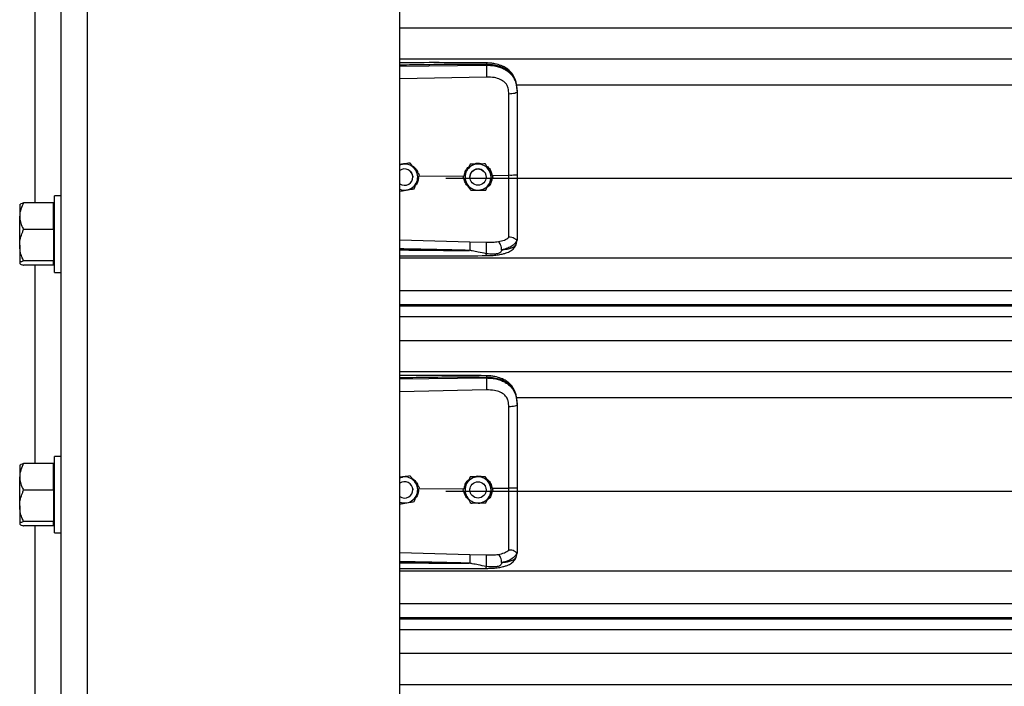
# Model space of a CAD drawing. Header units: inches. Extents: x 170 to 284, y 215 to 248.
# Tile 543 of 656: x 202.25 to 202.898, y 241.373 to 241.811. Entities that reach past the tile are written whole.
import ezdxf

# ---------------------------------------------------------------- set-up
doc = ezdxf.new("R2010")
doc.units = ezdxf.units.IN
doc.header["$LTSCALE"] = 0.25
doc.header["$MEASUREMENT"] = 0
doc.layers.add('LH FRONT OF HOOD', color=7, linetype='Continuous')

msp = doc.modelspace()

# ---------------------------------------------------------------- linework, layer by layer
at = {"layer": 'LH FRONT OF HOOD'}
for p, q in [((202.27776, 239.82111), (202.27776, 244.08159)), ((202.29488, 239.82111), (202.29488, 244.03279)), ((202.50032, 239.82111), (202.50032, 244.02156)), ((202.26064, 241.69069), (202.26064, 241.8208)), ((202.50032, 241.80565), (206.53264, 241.80565)), ((202.50032, 241.78526), (206.53264, 241.78526)), ((202.50032, 241.78051), (202.55717, 241.78105)), ((202.55717, 241.78105), (202.55717, 241.78146)), ((202.55727, 241.77326), (202.50032, 241.77205)), ((202.57687, 241.76819), (206.45609, 241.76819)), ((202.57737, 241.76413), (202.57737, 241.76364)), ((202.5021, 241.71598), (202.50032, 241.7157)), ((202.50698, 241.71678), (202.50605, 241.71663)), ((202.50698, 241.71678), (202.50698, 241.71678)), ((202.54662, 241.71602), (202.54662, 241.71602)), ((202.5565, 241.71617), (202.5565, 241.71617)), ((202.50762, 241.71092), (202.50802, 241.71036)), ((202.50882, 241.70754), (202.50882, 241.70754)), ((202.51286, 241.70814), (202.54256, 241.70843)), ((202.51323, 241.70912), (202.51323, 241.70913)), ((202.53049, 241.70679), (206.50248, 241.70679)), ((202.5418, 241.70739), (202.5418, 241.70739)), ((202.54634, 241.70754), (202.54634, 241.70754)), ((202.55704, 241.70754), (202.55704, 241.70754)), ((202.561, 241.7086), (202.57191, 241.70871)), ((202.56157, 241.70768), (202.56157, 241.70769)), ((202.27776, 241.69529), (202.27317, 241.69529)), ((202.27317, 241.64499), (202.27317, 241.69529)), ((202.25059, 241.68963), (202.2504, 241.6894)), ((202.2504, 241.6894), (202.2504, 241.68186)), ((202.27262, 241.69069), (202.25297, 241.69069)), ((202.27262, 241.68186), (202.27262, 241.69069)), ((202.27317, 241.6894), (202.27262, 241.6894)), ((202.2504, 241.66276), (202.2504, 241.68186)), ((202.27262, 241.67304), (202.27262, 241.68186)), ((202.27262, 241.67304), (202.25297, 241.67304)), ((202.27262, 241.67304), (202.27262, 241.66276)), ((202.50032, 241.66638), (202.54626, 241.66505)), ((202.57703, 241.66407), (202.57737, 241.66606)), ((202.57737, 241.66658), (202.57737, 241.66606)), ((202.2504, 241.66276), (202.2504, 241.65105)), ((202.27262, 241.66276), (202.27262, 241.65249)), ((202.54626, 241.66505), (202.55725, 241.66479)), ((202.50032, 241.65441), (206.53264, 241.65441)), ((202.2504, 241.65105), (202.2504, 241.65088)), ((202.2504, 241.65088), (202.25059, 241.65066)), ((202.27262, 241.65249), (202.25297, 241.65249)), ((202.27262, 241.6496), (202.25297, 241.6496)), ((202.26064, 241.51948), (202.26064, 241.6496)), ((202.27262, 241.65105), (202.27262, 241.65249)), ((202.27262, 241.6496), (202.27262, 241.65105)), ((202.27262, 241.65088), (202.27317, 241.65088)), ((202.27317, 241.64499), (202.27776, 241.64499)), ((202.50032, 241.63303), (206.53264, 241.63303)), ((206.53264, 241.62354), (202.50032, 241.62354)), ((202.50032, 241.6229), (206.53264, 241.6229)), ((202.50032, 241.61589), (206.53264, 241.61589)), ((202.50032, 241.6002), (206.53264, 241.6002)), ((202.50032, 241.57981), (206.53264, 241.57981)), ((202.50032, 241.57507), (202.55717, 241.5756)), ((202.55717, 241.5756), (202.55717, 241.57601)), ((202.55727, 241.56781), (202.50032, 241.5666)), ((202.57687, 241.56274), (206.45609, 241.56274)), ((202.57737, 241.55868), (202.57737, 241.55819)), ((202.27776, 241.52409), (202.27317, 241.52409)), ((202.27317, 241.47379), (202.27317, 241.52409)), ((202.25059, 241.51842), (202.2504, 241.5182)), ((202.2504, 241.5182), (202.2504, 241.51065)), ((202.27262, 241.51948), (202.25297, 241.51948)), ((202.27262, 241.51065), (202.27262, 241.51948)), ((202.27317, 241.5182), (202.27262, 241.5182)), ((202.2504, 241.49156), (202.2504, 241.51065)), ((202.27262, 241.50183), (202.27262, 241.51065)), ((202.50698, 241.51133), (202.50605, 241.51118)), ((202.50698, 241.51133), (202.50698, 241.51133)), ((202.54662, 241.51057), (202.54662, 241.51058)), ((202.5565, 241.51072), (202.5565, 241.51072)), ((202.5021, 241.51054), (202.50032, 241.51025)), ((202.50762, 241.50547), (202.50801, 241.50493)), ((202.55534, 241.506), (202.55628, 241.50483)), ((202.55628, 241.50483), (202.55643, 241.50457)), ((202.27262, 241.50183), (202.25297, 241.50183)), ((202.27262, 241.50183), (202.27262, 241.49156)), ((202.50882, 241.50209), (202.50882, 241.50209)), ((202.51286, 241.50269), (202.54256, 241.50298)), ((202.51323, 241.50368), (202.51323, 241.50368)), ((202.53049, 241.50135), (206.50248, 241.50135)), ((202.5418, 241.50194), (202.5418, 241.50194)), ((202.54634, 241.50209), (202.54637, 241.50269)), ((202.54634, 241.50209), (202.54634, 241.50209)), ((202.55702, 241.50252), (202.55704, 241.50209)), ((202.55704, 241.50209), (202.55704, 241.50209)), ((202.561, 241.50316), (202.57191, 241.50326)), ((202.56157, 241.50224), (202.56157, 241.50224)), ((202.2504, 241.49156), (202.2504, 241.47984)), ((202.27262, 241.49156), (202.27262, 241.48129)), ((202.2504, 241.47984), (202.2504, 241.47968)), ((202.2504, 241.47968), (202.25059, 241.47945)), ((202.27262, 241.48129), (202.25297, 241.48129)), ((202.27262, 241.47839), (202.25297, 241.47839)), ((202.26064, 241.34827), (202.26064, 241.47839)), ((202.27262, 241.47984), (202.27262, 241.48129)), ((202.27262, 241.47839), (202.27262, 241.47984)), ((202.27262, 241.47968), (202.27317, 241.47968)), ((202.27317, 241.47379), (202.27776, 241.47379)), ((202.50032, 241.46093), (202.54626, 241.4596)), ((202.54626, 241.4596), (202.55725, 241.45934)), ((202.57703, 241.45862), (202.57737, 241.46061)), ((202.57737, 241.46114), (202.57737, 241.46061)), ((202.50032, 241.44896), (206.53264, 241.44896)), ((202.50032, 241.42758), (206.53264, 241.42758)), ((206.53264, 241.4181), (202.50032, 241.4181)), ((202.50032, 241.41746), (206.53264, 241.41746)), ((202.50032, 241.41044), (206.53264, 241.41044)), ((202.50032, 241.39475), (206.53264, 241.39475)), ((202.50032, 241.37437), (206.53264, 241.37437))]:
    msp.add_line(p, q, dxfattribs=at)
at = {"layer": 'LH FRONT OF HOOD', "flags": 128}
for points in [[(202.57737, 241.76364), (202.57726, 241.76334), (202.57695, 241.76306), (202.57645, 241.76279), (202.57578, 241.76256), (202.57495, 241.76237), (202.57401, 241.76222), (202.57298, 241.76213), (202.57191, 241.76209)], [(202.50032, 241.7155), (202.50101, 241.71573), (202.5021, 241.71598)], [(202.50876, 241.70836), (202.5088, 241.708), (202.50882, 241.70754)], [(202.55628, 241.71028), (202.55688, 241.7088), (202.55704, 241.70754)], [(202.57737, 241.55819), (202.57726, 241.55789), (202.57695, 241.55761), (202.57645, 241.55735), (202.57578, 241.55711), (202.57495, 241.55692), (202.57401, 241.55678), (202.57298, 241.55668), (202.57191, 241.55664)], [(202.50032, 241.51005), (202.50101, 241.51029), (202.5021, 241.51054)], [(202.50876, 241.50292), (202.5088, 241.50255), (202.50882, 241.50209)]]:
    msp.add_lwpolyline(points, dxfattribs=at)
at = {"layer": 'LH FRONT OF HOOD'}
for centre in [(202.55169, 241.70754), (202.55169, 241.50209)]:
    msp.add_circle(centre, 0.00535, dxfattribs=at)
for centre, radius, start, end in [((202.50347, 241.70754), 0.00535, 300.00974, 126.0719), ((202.50347, 241.70754), 0.00856, 39.24773, 99.24773), ((202.50347, 241.70754), 0.00856, 339.24773, 39.24773), ((202.55169, 241.70754), 0.00856, 150.85968, 210.85968), ((202.55169, 241.70754), 0.00856, 90.85968, 150.85968), ((202.55169, 241.70754), 0.00535, 30.85968, 180), ((202.55169, 241.70754), 0.00856, 30.85968, 90.85968), ((202.55169, 241.70754), 0.00856, 330.85968, 30.85968), ((202.50347, 241.70754), 0.00535, 233.9281, 300.00974), ((202.50347, 241.70754), 0.00856, 248.40768, 279.24773), ((202.50347, 241.70754), 0.00856, 279.24773, 339.24773), ((202.55169, 241.70754), 0.00856, 210.85968, 270.85968), ((202.55169, 241.70754), 0.00856, 270.85968, 330.85968), ((202.50347, 241.50209), 0.00856, 39.24773, 99.24773), ((202.55169, 241.50209), 0.00856, 90.85968, 150.85968), ((202.55169, 241.50209), 0.00856, 30.85968, 90.85968), ((202.50347, 241.50209), 0.00535, 300.00974, 126.0719), ((202.50347, 241.50209), 0.00856, 339.24773, 39.24773), ((202.55169, 241.50209), 0.00856, 150.85968, 210.85968), ((202.55169, 241.50209), 0.00856, 330.85968, 30.85968), ((202.50347, 241.50209), 0.00535, 233.9281, 300.00974), ((202.50347, 241.50209), 0.00856, 279.24773, 339.24773), ((202.55169, 241.50209), 0.00856, 210.85968, 270.85968), ((202.55169, 241.50209), 0.00856, 270.85968, 330.85968), ((202.50347, 241.50209), 0.00856, 248.40768, 279.24773)]:
    msp.add_arc(centre, radius, start, end, dxfattribs=at)
for points, knots in [([(202.55715, 241.78255), (202.54794, 241.78262), (202.52985, 241.78275), (202.5109, 241.7827), (202.50118, 241.78264), (202.50032, 241.78264)], [0, 0, 0, 0, 0.486583, 0.954841, 1, 1, 1, 1]), ([(202.57728, 241.76617), (202.57716, 241.76724), (202.57695, 241.76918), (202.5762, 241.7717), (202.57534, 241.77361), (202.57427, 241.77536), (202.57295, 241.77695), (202.57148, 241.77824), (202.57011, 241.7792), (202.56867, 241.78003), (202.56629, 241.7811), (202.56335, 241.78191), (202.56004, 241.78244), (202.55815, 241.78251), (202.55715, 241.78255)], [0, 0, 0, 0, 0.108447, 0.196305, 0.269183, 0.327997, 0.41496, 0.491641, 0.538976, 0.594191, 0.669415, 0.814855, 0.902261, 1, 1, 1, 1]), ([(202.55715, 241.78254), (202.55715, 241.78254), (202.55716, 241.78255), (202.55716, 241.78244), (202.55717, 241.78215), (202.55717, 241.78173), (202.55717, 241.78146)], [0, 0, 0, 0, 0.097876, 0.335386, 0.567961, 1, 1, 1, 1]), ([(202.55717, 241.78146), (202.55087, 241.7815), (202.53763, 241.78158), (202.51868, 241.7814), (202.50604, 241.78118), (202.50032, 241.78108)], [0, 0, 0, 0, 0.33267, 0.698436, 1, 1, 1, 1]), ([(202.57737, 241.76413), (202.5773, 241.76548), (202.57719, 241.76804), (202.57622, 241.77153), (202.57493, 241.77395), (202.57356, 241.77565), (202.57248, 241.77669), (202.57142, 241.77752), (202.57043, 241.77818), (202.5692, 241.77888), (202.5676, 241.7796), (202.56494, 241.78051), (202.5614, 241.78127), (202.5585, 241.7814), (202.55717, 241.78146)], [0, 0, 0, 0, 0.1307157, 0.246761, 0.3577928, 0.4170972, 0.4791482, 0.5177152, 0.5590897, 0.6032945, 0.6633485, 0.7353692, 0.8792083, 1, 1, 1, 1]), ([(202.55717, 241.78105), (202.55719, 241.78047), (202.55724, 241.77928), (202.55728, 241.77705), (202.55729, 241.77488), (202.55728, 241.77379), (202.55727, 241.77326)], [0, 0, 0, 0, 0.240694, 0.5, 0.759306, 1, 1, 1, 1]), ([(202.55717, 241.78105), (202.55837, 241.78102), (202.5608, 241.78095), (202.56413, 241.78033), (202.56711, 241.77939), (202.56964, 241.77818), (202.57189, 241.77663), (202.57375, 241.7748), (202.57524, 241.77266), (202.57641, 241.77011), (202.57721, 241.76703), (202.57731, 241.76478), (202.57737, 241.76364)], [0, 0, 0, 0, 0.109401, 0.222347, 0.315179, 0.410223, 0.501275, 0.594601, 0.683449, 0.774533, 0.885821, 1, 1, 1, 1]), ([(202.57148, 241.76602), (202.57148, 241.76602), (202.57138, 241.76638), (202.57089, 241.76779), (202.56935, 241.76999), (202.56628, 241.77189), (202.56217, 241.77311), (202.55901, 241.77321), (202.55727, 241.77326)], [0, 0, 0, 0, 0.000004, 0.065095, 0.26167, 0.475311, 0.709366, 1, 1, 1, 1]), ([(202.57191, 241.76209), (202.57184, 241.76341), (202.57177, 241.76474), (202.57148, 241.76602), (202.57148, 241.76602)], [0, 0, 0, 0, 0.99998, 1, 1, 1, 1]), ([(202.57737, 241.76364), (202.57737, 241.76001), (202.57737, 241.75274), (202.57737, 241.74166), (202.57737, 241.73047), (202.57737, 241.7195), (202.57737, 241.71226), (202.57737, 241.70878)], [0, 0, 0, 0, 0.202757, 0.406104, 0.60886, 0.812207, 1, 1, 1, 1]), ([(202.57191, 241.70871), (202.57191, 241.70871), (202.57191, 241.71209), (202.57191, 241.71914), (202.57191, 241.72981), (202.57191, 241.74069), (202.57191, 241.75148), (202.57191, 241.75855), (202.57191, 241.76209)], [0, 0, 0, 0, 0.000001, 0.187792, 0.390844, 0.593896, 0.796948, 1, 1, 1, 1]), ([(202.50032, 241.71581), (202.50116, 241.7161), (202.50257, 241.71657), (202.50404, 241.71645), (202.50464, 241.7164)], [0, 0, 0, 0, 0.594398, 1, 1, 1, 1]), ([(202.50698, 241.71678), (202.5063, 241.71667), (202.50493, 241.71645), (202.50327, 241.71618), (202.50232, 241.71602), (202.5021, 241.71598)], [0, 0, 0, 0, 0.4299704, 0.8700602, 1, 1, 1, 1]), ([(202.5101, 241.71295), (202.50998, 241.7131), (202.50901, 241.71429), (202.50795, 241.71559), (202.50707, 241.71666), (202.50698, 241.71678)], [0, 0, 0, 0, 0.115647, 0.904534, 1, 1, 1, 1]), ([(202.5101, 241.71295), (202.50998, 241.71311), (202.50901, 241.71429), (202.50795, 241.71559), (202.50707, 241.71666), (202.50698, 241.71678)], [0, 0, 0, 0, 0.115647, 0.904534, 1, 1, 1, 1]), ([(202.50825, 241.71509), (202.5089, 241.71466), (202.51039, 241.71368), (202.51169, 241.71194), (202.51197, 241.71071), (202.51202, 241.71046)], [0, 0, 0, 0, 0.381422, 0.875754, 1, 1, 1, 1]), ([(202.51323, 241.70912), (202.51297, 241.70945), (202.51197, 241.71067), (202.51089, 241.71198), (202.5101, 241.71295)], [0, 0, 0, 0, 0.264307, 1, 1, 1, 1]), ([(202.51323, 241.70913), (202.51297, 241.70945), (202.51197, 241.71067), (202.51089, 241.71199), (202.5101, 241.71295)], [0, 0, 0, 0, 0.264307, 1, 1, 1, 1]), ([(202.54421, 241.71171), (202.54359, 241.7106), (202.54276, 241.70911), (202.54199, 241.70773), (202.5418, 241.70739)], [0, 0, 0, 0, 0.7497734, 1, 1, 1, 1]), ([(202.54421, 241.7117), (202.54359, 241.71059), (202.54276, 241.70911), (202.54199, 241.70773), (202.5418, 241.70739)], [0, 0, 0, 0, 0.749773, 1, 1, 1, 1]), ([(202.54272, 241.70904), (202.54288, 241.70979), (202.54326, 241.71154), (202.54439, 241.71338), (202.54543, 241.71411), (202.54563, 241.71425)], [0, 0, 0, 0, 0.377677, 0.881161, 1, 1, 1, 1]), ([(202.54662, 241.71602), (202.54628, 241.71542), (202.54561, 241.71421), (202.54479, 241.71274), (202.54432, 241.7119), (202.54421, 241.7117)], [0, 0, 0, 0, 0.42997, 0.87006, 1, 1, 1, 1]), ([(202.54662, 241.71602), (202.54628, 241.71543), (202.54561, 241.71422), (202.54479, 241.71274), (202.54432, 241.7119), (202.54421, 241.71171)], [0, 0, 0, 0, 0.42997, 0.87006, 1, 1, 1, 1]), ([(202.55156, 241.7161), (202.55029, 241.71608), (202.54859, 241.71605), (202.54701, 241.71603), (202.54662, 241.71602)], [0, 0, 0, 0, 0.749773, 1, 1, 1, 1]), ([(202.55156, 241.7161), (202.55029, 241.71608), (202.54859, 241.71605), (202.54701, 241.71603), (202.54662, 241.71602)], [0, 0, 0, 0, 0.7497734, 1, 1, 1, 1]), ([(202.54876, 241.71606), (202.54933, 241.71627), (202.55051, 241.71671), (202.55256, 241.71677), (202.55389, 241.71636), (202.55461, 241.71614)], [0, 0, 0, 0, 0.30274, 0.628644, 1, 1, 1, 1]), ([(202.5565, 241.71617), (202.55581, 241.71616), (202.55443, 241.71614), (202.55274, 241.71611), (202.55178, 241.7161), (202.55156, 241.7161)], [0, 0, 0, 0, 0.42997, 0.87006, 1, 1, 1, 1]), ([(202.5565, 241.71617), (202.55581, 241.71616), (202.55443, 241.71614), (202.55274, 241.71612), (202.55178, 241.7161), (202.55156, 241.7161)], [0, 0, 0, 0, 0.4299704, 0.8700602, 1, 1, 1, 1]), ([(202.55903, 241.71193), (202.55893, 241.71209), (202.55815, 241.71341), (202.55729, 241.71485), (202.55658, 241.71604), (202.5565, 241.71617)], [0, 0, 0, 0, 0.115647, 0.904534, 1, 1, 1, 1]), ([(202.55903, 241.71193), (202.55893, 241.7121), (202.55815, 241.71341), (202.55729, 241.71485), (202.55658, 241.71604), (202.5565, 241.71617)], [0, 0, 0, 0, 0.115647, 0.904534, 1, 1, 1, 1]), ([(202.55737, 241.71471), (202.55762, 241.71456), (202.55875, 241.71388), (202.56023, 241.71178), (202.56073, 241.70969), (202.561, 241.7086)], [0, 0, 0, 0, 0.117443, 0.542782, 1, 1, 1, 1]), ([(202.56157, 241.70768), (202.56136, 241.70804), (202.56054, 241.7094), (202.55967, 241.71086), (202.55903, 241.71193)], [0, 0, 0, 0, 0.264307, 1, 1, 1, 1]), ([(202.56157, 241.70769), (202.56136, 241.70804), (202.56054, 241.7094), (202.55967, 241.71086), (202.55903, 241.71193)], [0, 0, 0, 0, 0.264307, 1, 1, 1, 1]), ([(202.51256, 241.70737), (202.51249, 241.70654), (202.51233, 241.70478), (202.51148, 241.70297), (202.51069, 241.70227), (202.5106, 241.70219)], [0, 0, 0, 0, 0.439592, 0.936516, 1, 1, 1, 1]), ([(202.51148, 241.7045), (202.51193, 241.70569), (202.51253, 241.70728), (202.51309, 241.70876), (202.51323, 241.70912)], [0, 0, 0, 0, 0.749773, 1, 1, 1, 1]), ([(202.54434, 241.70314), (202.54424, 241.70331), (202.54345, 241.70463), (202.54259, 241.70607), (202.54188, 241.70726), (202.5418, 241.70739)], [0, 0, 0, 0, 0.115647, 0.904534, 1, 1, 1, 1]), ([(202.54562, 241.701), (202.54497, 241.70166), (202.54362, 241.70303), (202.54272, 241.70491), (202.54267, 241.70592), (202.54267, 241.70593)], [0, 0, 0, 0, 0.479701, 0.993135, 1, 1, 1, 1]), ([(202.56089, 241.70646), (202.56078, 241.70575), (202.56051, 241.70408), (202.55936, 241.70216), (202.55823, 241.70131), (202.55786, 241.70103)], [0, 0, 0, 0, 0.335649, 0.786425, 1, 1, 1, 1]), ([(202.55916, 241.70337), (202.55978, 241.70448), (202.56061, 241.70596), (202.56138, 241.70734), (202.56157, 241.70768)], [0, 0, 0, 0, 0.749773, 1, 1, 1, 1]), ([(202.57737, 241.70878), (202.57729, 241.70877), (202.57712, 241.70874), (202.57587, 241.70872), (202.57407, 241.7087), (202.57263, 241.7087), (202.57191, 241.70871)], [0, 0, 0, 0, 0.250001, 0.500001, 0.750001, 1, 1, 1, 1]), ([(202.57191, 241.66802), (202.57191, 241.66828), (202.57191, 241.66985), (202.57191, 241.67329), (202.57191, 241.67889), (202.57191, 241.68533), (202.57191, 241.69255), (202.57191, 241.70043), (202.57191, 241.70596), (202.57191, 241.70871), (202.57191, 241.70871)], [0, 0, 0, 0, 0.031558, 0.189146, 0.346734, 0.504328, 0.661923, 0.83096, 0.999998, 1, 1, 1, 1]), ([(202.57737, 241.70878), (202.57737, 241.70574), (202.57737, 241.69956), (202.57737, 241.69078), (202.57737, 241.68261), (202.57737, 241.67603), (202.57737, 241.67065), (202.57737, 241.66795), (202.57737, 241.66658)], [0, 0, 0, 0, 0.187091, 0.380392, 0.555876, 0.736448, 0.867195, 1, 1, 1, 1]), ([(202.50032, 241.69835), (202.50088, 241.69844), (202.50214, 241.69864), (202.50368, 241.6989), (202.50463, 241.69905), (202.50485, 241.69909)], [0, 0, 0, 0, 0.3844201, 0.8596769, 1, 1, 1, 1]), ([(202.50485, 241.69909), (202.50611, 241.69929), (202.50778, 241.69956), (202.50934, 241.69982), (202.50973, 241.69988)], [0, 0, 0, 0, 0.749773, 1, 1, 1, 1]), ([(202.50973, 241.69988), (202.50997, 241.70052), (202.51046, 241.70182), (202.51106, 241.70339), (202.5114, 241.7043), (202.51148, 241.7045)], [0, 0, 0, 0, 0.4299704, 0.8700602, 1, 1, 1, 1]), ([(202.54687, 241.6989), (202.54666, 241.69926), (202.54585, 241.70062), (202.54498, 241.70207), (202.54434, 241.70314)], [0, 0, 0, 0, 0.264307, 1, 1, 1, 1]), ([(202.54687, 241.6989), (202.54756, 241.69891), (202.54894, 241.69893), (202.55063, 241.69896), (202.55159, 241.69897), (202.55181, 241.69898)], [0, 0, 0, 0, 0.42997, 0.87006, 1, 1, 1, 1]), ([(202.55396, 241.69901), (202.55386, 241.69897), (202.55309, 241.69867), (202.55179, 241.69861), (202.55069, 241.69886), (202.55029, 241.69895)], [0, 0, 0, 0, 0.081672, 0.673462, 1, 1, 1, 1]), ([(202.55181, 241.69898), (202.55309, 241.699), (202.55478, 241.69902), (202.55636, 241.69904), (202.55676, 241.69905)], [0, 0, 0, 0, 0.749773, 1, 1, 1, 1]), ([(202.55676, 241.69905), (202.55709, 241.69965), (202.55776, 241.70086), (202.55858, 241.70233), (202.55906, 241.70318), (202.55916, 241.70337)], [0, 0, 0, 0, 0.42997, 0.87006, 1, 1, 1, 1]), ([(202.25297, 241.69069), (202.25229, 241.68931), (202.25092, 241.68652), (202.2504, 241.68347), (202.2504, 241.6819), (202.2504, 241.68186)], [0, 0, 0, 0, 0.484341, 0.986328, 1, 1, 1, 1]), ([(202.25066, 241.68957), (202.25071, 241.68966), (202.25089, 241.68996), (202.25185, 241.69033), (202.25271, 241.69061), (202.25297, 241.69069)], [0, 0, 0, 0, 0.237471, 0.77815, 1, 1, 1, 1]), ([(202.2504, 241.68186), (202.25049, 241.68063), (202.25069, 241.67811), (202.25185, 241.67519), (202.25271, 241.67352), (202.25297, 241.67304)], [0, 0, 0, 0, 0.4062906, 0.8272664, 1, 1, 1, 1]), ([(202.2504, 241.66276), (202.2504, 241.663), (202.25042, 241.66454), (202.25084, 241.66741), (202.25187, 241.67058), (202.25269, 241.67243), (202.25297, 241.67304)], [0, 0, 0, 0, 0.066532, 0.435283, 0.814551, 1, 1, 1, 1]), ([(202.56507, 241.66519), (202.56645, 241.66548), (202.56853, 241.66592), (202.57071, 241.66696), (202.57151, 241.66766), (202.57191, 241.66802)], [0, 0, 0, 0, 0.490199, 0.7438847, 1, 1, 1, 1]), ([(202.57717, 241.66633), (202.5769, 241.66561), (202.57633, 241.66413), (202.57428, 241.6623), (202.57129, 241.66074), (202.56856, 241.66012), (202.56716, 241.6598)], [0, 0, 0, 0, 0.2305258, 0.4734878, 0.729738, 1, 1, 1, 1]), ([(202.57717, 241.66633), (202.57712, 241.66633), (202.57702, 241.66631), (202.57673, 241.66649), (202.57626, 241.66683), (202.57539, 241.66741), (202.57391, 241.66802), (202.57257, 241.66802), (202.57191, 241.66802)], [0, 0, 0, 0, 0.1136769, 0.2333502, 0.3620694, 0.5019164, 0.7557449, 1, 1, 1, 1]), ([(202.57737, 241.66658), (202.57737, 241.66658), (202.57737, 241.66657), (202.57736, 241.66647), (202.57726, 241.66639), (202.57717, 241.66632)], [0, 0, 0, 0, 0.011935, 0.118982, 1, 1, 1, 1]), ([(202.25297, 241.65249), (202.25258, 241.65336), (202.25168, 241.65542), (202.25064, 241.65885), (202.25048, 241.66145), (202.2504, 241.66276)], [0, 0, 0, 0, 0.26546, 0.628076, 1, 1, 1, 1]), ([(202.54618, 241.65939), (202.54228, 241.65949), (202.53401, 241.6597), (202.5209, 241.65998), (202.50995, 241.6602), (202.50294, 241.66032), (202.50076, 241.66036), (202.50032, 241.66037)], [0, 0, 0, 0, 0.25516, 0.541071, 0.857735, 0.971288, 1, 1, 1, 1]), ([(202.50032, 241.65972), (202.50292, 241.65969), (202.50799, 241.65963), (202.51555, 241.65955), (202.5232, 241.65948), (202.53096, 241.65943), (202.53868, 241.65939), (202.54372, 241.65939), (202.54618, 241.65939)], [0, 0, 0, 0, 0.169941, 0.331425, 0.494842, 0.670531, 0.838916, 1, 1, 1, 1]), ([(202.54626, 241.66505), (202.54627, 241.66481), (202.54628, 241.66444), (202.54627, 241.66358), (202.54627, 241.6628), (202.54625, 241.66194), (202.54623, 241.66078), (202.5462, 241.65994), (202.54618, 241.65939)], [0, 0, 0, 0, 0.2394515, 0.3683458, 0.4999762, 0.6316106, 0.7605158, 1, 1, 1, 1]), ([(202.55711, 241.65596), (202.5586, 241.656), (202.56138, 241.65607), (202.56512, 241.65649), (202.56799, 241.65705), (202.57009, 241.65766), (202.57168, 241.65826), (202.57305, 241.65896), (202.57433, 241.65984), (202.57545, 241.66092), (202.57647, 241.66234), (202.57682, 241.66344), (202.57701, 241.66402)], [0, 0, 0, 0, 0.169691, 0.317141, 0.442436, 0.538436, 0.608329, 0.684096, 0.742678, 0.815168, 0.901564, 1, 1, 1, 1]), ([(202.55716, 241.65722), (202.55718, 241.65746), (202.55721, 241.65796), (202.55725, 241.65897), (202.55729, 241.66016), (202.55731, 241.66143), (202.55732, 241.66264), (202.55731, 241.66363), (202.55728, 241.66437), (202.55726, 241.66465), (202.55725, 241.66479)], [0, 0, 0, 0, 0.109851, 0.231726, 0.363178, 0.5, 0.636822, 0.768274, 0.890149, 1, 1, 1, 1]), ([(202.56717, 241.65979), (202.56709, 241.65942), (202.56699, 241.6589), (202.56661, 241.65831), (202.56619, 241.65787), (202.56539, 241.65743), (202.56391, 241.65707), (202.56115, 241.65683), (202.55876, 241.65706), (202.55716, 241.65722)], [0, 0, 0, 0, 0.100127, 0.139586, 0.189714, 0.258234, 0.369736, 0.580348, 1, 1, 1, 1]), ([(202.55725, 241.66479), (202.5586, 241.66478), (202.5613, 241.66476), (202.56381, 241.66505), (202.56506, 241.66519)], [0, 0, 0, 0, 0.500392, 1, 1, 1, 1]), ([(202.56716, 241.65979), (202.56714, 241.66032), (202.56709, 241.66142), (202.56661, 241.66309), (202.56591, 241.66447), (202.56534, 241.66496), (202.56507, 241.66519)], [0, 0, 0, 0, 0.240562, 0.499746, 0.759069, 1, 1, 1, 1]), ([(202.56717, 241.65979), (202.56771, 241.65985), (202.56902, 241.65999), (202.57042, 241.66022), (202.57137, 241.66041), (202.5726, 241.66069), (202.57429, 241.66125), (202.57611, 241.66238), (202.57672, 241.6635), (202.57703, 241.66407)], [0, 0, 0, 0, 0.109188, 0.260819, 0.307798, 0.335524, 0.562789, 0.774954, 1, 1, 1, 1]), ([(202.50032, 241.65582), (202.50399, 241.65583), (202.51546, 241.65583), (202.53439, 241.65586), (202.54966, 241.65593), (202.55711, 241.65596)], [0, 0, 0, 0, 0.1936599, 0.6060178, 1, 1, 1, 1]), ([(202.55716, 241.65722), (202.55538, 241.65756), (202.55232, 241.65815), (202.54889, 241.65887), (202.54715, 241.65923), (202.54665, 241.65933), (202.5465, 241.65936), (202.54645, 241.65937)], [0, 0, 0, 0, 0.50228, 0.861696, 0.958427, 0.986103, 1, 1, 1, 1]), ([(202.55711, 241.65598), (202.55711, 241.65598), (202.55712, 241.65591), (202.55713, 241.6561), (202.55715, 241.65643), (202.55715, 241.65686), (202.55716, 241.65715), (202.55716, 241.65722)], [0, 0, 0, 0, 0.034367, 0.324567, 0.621015, 0.917463, 1, 1, 1, 1]), ([(202.25297, 241.65249), (202.25229, 241.65227), (202.25092, 241.65181), (202.2504, 241.65131), (202.2504, 241.65105), (202.2504, 241.65105)], [0, 0, 0, 0, 0.484341, 0.986328, 1, 1, 1, 1]), ([(202.2504, 241.65105), (202.25049, 241.65084), (202.25069, 241.65043), (202.25185, 241.64995), (202.25271, 241.64968), (202.25297, 241.6496)], [0, 0, 0, 0, 0.406291, 0.827266, 1, 1, 1, 1]), ([(202.55715, 241.57711), (202.54794, 241.57717), (202.52985, 241.57731), (202.5109, 241.57725), (202.50118, 241.5772), (202.50032, 241.57719)], [0, 0, 0, 0, 0.486583, 0.954841, 1, 1, 1, 1]), ([(202.55717, 241.57601), (202.55087, 241.57605), (202.53763, 241.57614), (202.51868, 241.57595), (202.50604, 241.57573), (202.50032, 241.57563)], [0, 0, 0, 0, 0.33267, 0.698436, 1, 1, 1, 1]), ([(202.57728, 241.56072), (202.57716, 241.56179), (202.57695, 241.56373), (202.5762, 241.56625), (202.57534, 241.56816), (202.57427, 241.56991), (202.57295, 241.5715), (202.57148, 241.57279), (202.57011, 241.57375), (202.56867, 241.57459), (202.56629, 241.57565), (202.56335, 241.57647), (202.56004, 241.57699), (202.55815, 241.57707), (202.55715, 241.57711)], [0, 0, 0, 0, 0.108447, 0.196305, 0.269183, 0.327997, 0.41496, 0.491641, 0.538976, 0.594191, 0.669415, 0.814855, 0.902261, 1, 1, 1, 1]), ([(202.55715, 241.57709), (202.55715, 241.57709), (202.55716, 241.57711), (202.55716, 241.57699), (202.55717, 241.5767), (202.55717, 241.57628), (202.55717, 241.57601)], [0, 0, 0, 0, 0.097876, 0.335386, 0.567961, 1, 1, 1, 1]), ([(202.57737, 241.55868), (202.5773, 241.56004), (202.57719, 241.5626), (202.57622, 241.56609), (202.57493, 241.5685), (202.57356, 241.5702), (202.57248, 241.57125), (202.57142, 241.57207), (202.57043, 241.57273), (202.5692, 241.57343), (202.5676, 241.57415), (202.56494, 241.57506), (202.5614, 241.57582), (202.5585, 241.57595), (202.55717, 241.57601)], [0, 0, 0, 0, 0.130716, 0.246761, 0.357793, 0.417097, 0.479148, 0.517715, 0.55909, 0.603295, 0.663348, 0.735369, 0.879208, 1, 1, 1, 1]), ([(202.55717, 241.5756), (202.55719, 241.57503), (202.55724, 241.57383), (202.55728, 241.5716), (202.55729, 241.56943), (202.55728, 241.56834), (202.55727, 241.56781)], [0, 0, 0, 0, 0.240694, 0.5, 0.759306, 1, 1, 1, 1]), ([(202.55717, 241.5756), (202.55837, 241.57557), (202.5608, 241.57551), (202.56413, 241.57489), (202.56711, 241.57394), (202.56964, 241.57273), (202.57189, 241.57118), (202.57375, 241.56935), (202.57524, 241.56721), (202.57641, 241.56466), (202.57721, 241.56158), (202.57731, 241.55933), (202.57737, 241.55819)], [0, 0, 0, 0, 0.109401, 0.222347, 0.315179, 0.410223, 0.501275, 0.594601, 0.683449, 0.774533, 0.885821, 1, 1, 1, 1]), ([(202.57148, 241.56058), (202.57148, 241.56058), (202.57138, 241.56093), (202.57089, 241.56234), (202.56935, 241.56454), (202.56628, 241.56645), (202.56217, 241.56766), (202.55901, 241.56776), (202.55727, 241.56781)], [0, 0, 0, 0, 0.000004, 0.065095, 0.26167, 0.475311, 0.709366, 1, 1, 1, 1]), ([(202.57191, 241.55664), (202.57184, 241.55797), (202.57177, 241.55929), (202.57148, 241.56058), (202.57148, 241.56058)], [0, 0, 0, 0, 0.99998, 1, 1, 1, 1]), ([(202.57191, 241.50326), (202.57191, 241.50326), (202.57191, 241.50665), (202.57191, 241.51369), (202.57191, 241.52437), (202.57191, 241.53524), (202.57191, 241.54603), (202.57191, 241.5531), (202.57191, 241.55664)], [0, 0, 0, 0, 0.000001, 0.187792, 0.390844, 0.593896, 0.796948, 1, 1, 1, 1]), ([(202.57737, 241.55819), (202.57737, 241.55456), (202.57737, 241.54729), (202.57737, 241.53621), (202.57737, 241.52503), (202.57737, 241.51406), (202.57737, 241.50681), (202.57737, 241.50333)], [0, 0, 0, 0, 0.202757, 0.406104, 0.60886, 0.812207, 1, 1, 1, 1]), ([(202.25297, 241.51948), (202.25229, 241.51811), (202.25092, 241.51531), (202.2504, 241.51226), (202.2504, 241.5107), (202.2504, 241.51065)], [0, 0, 0, 0, 0.484341, 0.986328, 1, 1, 1, 1]), ([(202.25066, 241.51836), (202.25071, 241.51845), (202.25089, 241.51876), (202.25185, 241.51913), (202.25271, 241.5194), (202.25297, 241.51948)], [0, 0, 0, 0, 0.237471, 0.77815, 1, 1, 1, 1]), ([(202.2504, 241.51065), (202.25049, 241.50942), (202.25069, 241.5069), (202.25185, 241.50398), (202.25271, 241.50231), (202.25297, 241.50183)], [0, 0, 0, 0, 0.406291, 0.827266, 1, 1, 1, 1]), ([(202.50032, 241.51037), (202.50116, 241.51065), (202.50257, 241.51112), (202.50404, 241.511), (202.50464, 241.51095)], [0, 0, 0, 0, 0.594398, 1, 1, 1, 1]), ([(202.50698, 241.51133), (202.5063, 241.51122), (202.50493, 241.511), (202.50327, 241.51073), (202.50232, 241.51057), (202.5021, 241.51054)], [0, 0, 0, 0, 0.4299704, 0.8700602, 1, 1, 1, 1]), ([(202.5101, 241.5075), (202.50998, 241.50766), (202.50901, 241.50884), (202.50795, 241.51014), (202.50707, 241.51122), (202.50698, 241.51133)], [0, 0, 0, 0, 0.115647, 0.904534, 1, 1, 1, 1]), ([(202.5101, 241.50751), (202.50998, 241.50766), (202.50901, 241.50884), (202.50795, 241.51014), (202.50707, 241.51122), (202.50698, 241.51133)], [0, 0, 0, 0, 0.115647, 0.904534, 1, 1, 1, 1]), ([(202.54662, 241.51058), (202.54628, 241.50998), (202.54561, 241.50877), (202.54479, 241.50729), (202.54432, 241.50645), (202.54421, 241.50626)], [0, 0, 0, 0, 0.42997, 0.87006, 1, 1, 1, 1]), ([(202.54662, 241.51057), (202.54628, 241.50998), (202.54561, 241.50877), (202.54479, 241.50729), (202.54432, 241.50645), (202.54421, 241.50626)], [0, 0, 0, 0, 0.42997, 0.87006, 1, 1, 1, 1]), ([(202.55156, 241.51065), (202.55029, 241.51063), (202.54859, 241.5106), (202.54701, 241.51058), (202.54662, 241.51057)], [0, 0, 0, 0, 0.749773, 1, 1, 1, 1]), ([(202.55156, 241.51065), (202.55029, 241.51063), (202.54859, 241.51061), (202.54701, 241.51058), (202.54662, 241.51058)], [0, 0, 0, 0, 0.7497734, 1, 1, 1, 1]), ([(202.54876, 241.51061), (202.54933, 241.51082), (202.55051, 241.51126), (202.55256, 241.51132), (202.55389, 241.51091), (202.55461, 241.5107)], [0, 0, 0, 0, 0.30274, 0.628644, 1, 1, 1, 1]), ([(202.5565, 241.51072), (202.55581, 241.51071), (202.55443, 241.51069), (202.55274, 241.51067), (202.55178, 241.51065), (202.55156, 241.51065)], [0, 0, 0, 0, 0.42997, 0.87006, 1, 1, 1, 1]), ([(202.5565, 241.51072), (202.55581, 241.51071), (202.55443, 241.51069), (202.55274, 241.51067), (202.55178, 241.51065), (202.55156, 241.51065)], [0, 0, 0, 0, 0.4299704, 0.8700602, 1, 1, 1, 1]), ([(202.55903, 241.50648), (202.55893, 241.50665), (202.55815, 241.50796), (202.55729, 241.5094), (202.55658, 241.51059), (202.5565, 241.51072)], [0, 0, 0, 0, 0.115647, 0.904534, 1, 1, 1, 1]), ([(202.55903, 241.50648), (202.55893, 241.50665), (202.55815, 241.50796), (202.55729, 241.5094), (202.55658, 241.51059), (202.5565, 241.51072)], [0, 0, 0, 0, 0.115647, 0.904534, 1, 1, 1, 1]), ([(202.50825, 241.50964), (202.5089, 241.50921), (202.51039, 241.50823), (202.51169, 241.5065), (202.51197, 241.50526), (202.51202, 241.50501)], [0, 0, 0, 0, 0.381422, 0.875754, 1, 1, 1, 1]), ([(202.51323, 241.50368), (202.51297, 241.504), (202.51197, 241.50523), (202.51089, 241.50654), (202.5101, 241.50751)], [0, 0, 0, 0, 0.264307, 1, 1, 1, 1]), ([(202.51323, 241.50368), (202.51297, 241.504), (202.51197, 241.50522), (202.51089, 241.50654), (202.5101, 241.5075)], [0, 0, 0, 0, 0.264307, 1, 1, 1, 1]), ([(202.54421, 241.50626), (202.54359, 241.50515), (202.54276, 241.50366), (202.54199, 241.50229), (202.5418, 241.50194)], [0, 0, 0, 0, 0.749773, 1, 1, 1, 1]), ([(202.54421, 241.50626), (202.54359, 241.50515), (202.54276, 241.50367), (202.54199, 241.50229), (202.5418, 241.50194)], [0, 0, 0, 0, 0.7497734, 1, 1, 1, 1]), ([(202.54272, 241.50359), (202.54288, 241.50434), (202.54326, 241.50609), (202.54439, 241.50793), (202.54543, 241.50867), (202.54563, 241.50881)], [0, 0, 0, 0, 0.377677, 0.881161, 1, 1, 1, 1]), ([(202.55737, 241.50926), (202.55762, 241.50911), (202.55875, 241.50843), (202.56023, 241.50633), (202.56073, 241.50424), (202.561, 241.50316)], [0, 0, 0, 0, 0.117443, 0.542782, 1, 1, 1, 1]), ([(202.56157, 241.50224), (202.56136, 241.5026), (202.56054, 241.50395), (202.55967, 241.50541), (202.55903, 241.50648)], [0, 0, 0, 0, 0.264307, 1, 1, 1, 1]), ([(202.56157, 241.50224), (202.56136, 241.5026), (202.56054, 241.50395), (202.55967, 241.50541), (202.55903, 241.50648)], [0, 0, 0, 0, 0.264307, 1, 1, 1, 1]), ([(202.2504, 241.49156), (202.2504, 241.49179), (202.25042, 241.49333), (202.25084, 241.49621), (202.25187, 241.49938), (202.25269, 241.50122), (202.25297, 241.50183)], [0, 0, 0, 0, 0.066532, 0.435283, 0.814551, 1, 1, 1, 1]), ([(202.50973, 241.49443), (202.50997, 241.49507), (202.51046, 241.49637), (202.51106, 241.49795), (202.5114, 241.49885), (202.51148, 241.49906)], [0, 0, 0, 0, 0.4299704, 0.8700602, 1, 1, 1, 1]), ([(202.51256, 241.50192), (202.51249, 241.50109), (202.51233, 241.49933), (202.51148, 241.49753), (202.51069, 241.49683), (202.5106, 241.49675)], [0, 0, 0, 0, 0.439592, 0.936516, 1, 1, 1, 1]), ([(202.51148, 241.49906), (202.51193, 241.50024), (202.51253, 241.50183), (202.51309, 241.50331), (202.51323, 241.50368)], [0, 0, 0, 0, 0.749773, 1, 1, 1, 1]), ([(202.54434, 241.4977), (202.54424, 241.49787), (202.54345, 241.49918), (202.54259, 241.50062), (202.54188, 241.50181), (202.5418, 241.50194)], [0, 0, 0, 0, 0.115647, 0.904534, 1, 1, 1, 1]), ([(202.54562, 241.49555), (202.54497, 241.49622), (202.54362, 241.49759), (202.54272, 241.49946), (202.54267, 241.50047), (202.54267, 241.50048)], [0, 0, 0, 0, 0.479701, 0.993135, 1, 1, 1, 1]), ([(202.54687, 241.49346), (202.54666, 241.49381), (202.54585, 241.49517), (202.54498, 241.49663), (202.54434, 241.4977)], [0, 0, 0, 0, 0.264307, 1, 1, 1, 1]), ([(202.55676, 241.4936), (202.55709, 241.4942), (202.55776, 241.49541), (202.55858, 241.49688), (202.55906, 241.49773), (202.55916, 241.49792)], [0, 0, 0, 0, 0.42997, 0.87006, 1, 1, 1, 1]), ([(202.56089, 241.50102), (202.56078, 241.5003), (202.56051, 241.49863), (202.55936, 241.49671), (202.55823, 241.49586), (202.55786, 241.49559)], [0, 0, 0, 0, 0.335649, 0.786425, 1, 1, 1, 1]), ([(202.55916, 241.49792), (202.55978, 241.49903), (202.56061, 241.50051), (202.56138, 241.50189), (202.56157, 241.50224)], [0, 0, 0, 0, 0.749773, 1, 1, 1, 1]), ([(202.57737, 241.50333), (202.57729, 241.50332), (202.57712, 241.5033), (202.57587, 241.50327), (202.57407, 241.50325), (202.57263, 241.50326), (202.57191, 241.50326)], [0, 0, 0, 0, 0.250001, 0.500001, 0.750001, 1, 1, 1, 1]), ([(202.57191, 241.46257), (202.57191, 241.46283), (202.57191, 241.46441), (202.57191, 241.46784), (202.57191, 241.47344), (202.57191, 241.47988), (202.57191, 241.48711), (202.57191, 241.49498), (202.57191, 241.50051), (202.57191, 241.50326), (202.57191, 241.50326)], [0, 0, 0, 0, 0.031558, 0.189146, 0.346734, 0.504328, 0.661923, 0.83096, 0.999998, 1, 1, 1, 1]), ([(202.57737, 241.50333), (202.57737, 241.50029), (202.57737, 241.49412), (202.57737, 241.48533), (202.57737, 241.47716), (202.57737, 241.47058), (202.57737, 241.4652), (202.57737, 241.4625), (202.57737, 241.46114)], [0, 0, 0, 0, 0.187091, 0.380392, 0.555876, 0.736448, 0.867195, 1, 1, 1, 1]), ([(202.25297, 241.48129), (202.25258, 241.48216), (202.25168, 241.48421), (202.25064, 241.48764), (202.25048, 241.49024), (202.2504, 241.49156)], [0, 0, 0, 0, 0.26546, 0.628076, 1, 1, 1, 1]), ([(202.50032, 241.4929), (202.50088, 241.49299), (202.50214, 241.4932), (202.50368, 241.49345), (202.50463, 241.4936), (202.50485, 241.49364)], [0, 0, 0, 0, 0.38442, 0.859677, 1, 1, 1, 1]), ([(202.50485, 241.49364), (202.50611, 241.49384), (202.50778, 241.49412), (202.50934, 241.49437), (202.50973, 241.49443)], [0, 0, 0, 0, 0.749773, 1, 1, 1, 1]), ([(202.54687, 241.49346), (202.54756, 241.49347), (202.54894, 241.49349), (202.55063, 241.49351), (202.55159, 241.49353), (202.55181, 241.49353)], [0, 0, 0, 0, 0.42997, 0.87006, 1, 1, 1, 1]), ([(202.55396, 241.49356), (202.55386, 241.49352), (202.55309, 241.49322), (202.55179, 241.49316), (202.55069, 241.49342), (202.55029, 241.49351)], [0, 0, 0, 0, 0.081672, 0.673462, 1, 1, 1, 1]), ([(202.55181, 241.49353), (202.55309, 241.49355), (202.55478, 241.49357), (202.55636, 241.4936), (202.55676, 241.4936)], [0, 0, 0, 0, 0.749773, 1, 1, 1, 1]), ([(202.25297, 241.48129), (202.25229, 241.48106), (202.25092, 241.4806), (202.2504, 241.4801), (202.2504, 241.47985), (202.2504, 241.47984)], [0, 0, 0, 0, 0.484341, 0.986328, 1, 1, 1, 1]), ([(202.2504, 241.47984), (202.25049, 241.47964), (202.25069, 241.47922), (202.25185, 241.47874), (202.25271, 241.47847), (202.25297, 241.47839)], [0, 0, 0, 0, 0.406291, 0.827266, 1, 1, 1, 1]), ([(202.54626, 241.4596), (202.54627, 241.45936), (202.54628, 241.45899), (202.54627, 241.45813), (202.54627, 241.45736), (202.54625, 241.4565), (202.54623, 241.45534), (202.5462, 241.45449), (202.54618, 241.45395)], [0, 0, 0, 0, 0.2394515, 0.3683458, 0.4999762, 0.6316106, 0.7605158, 1, 1, 1, 1]), ([(202.55716, 241.45177), (202.55718, 241.45201), (202.55721, 241.45252), (202.55725, 241.45353), (202.55729, 241.45471), (202.55731, 241.45599), (202.55732, 241.45719), (202.55731, 241.45818), (202.55728, 241.45892), (202.55726, 241.4592), (202.55725, 241.45934)], [0, 0, 0, 0, 0.109851, 0.231726, 0.363178, 0.5, 0.636822, 0.768274, 0.890149, 1, 1, 1, 1]), ([(202.55725, 241.45934), (202.5586, 241.45933), (202.5613, 241.45932), (202.56381, 241.4596), (202.56506, 241.45974)], [0, 0, 0, 0, 0.500392, 1, 1, 1, 1]), ([(202.56507, 241.45975), (202.56645, 241.46003), (202.56853, 241.46047), (202.57071, 241.46151), (202.57151, 241.46222), (202.57191, 241.46257)], [0, 0, 0, 0, 0.490199, 0.7438847, 1, 1, 1, 1]), ([(202.56716, 241.45434), (202.56714, 241.45487), (202.56709, 241.45598), (202.56661, 241.45764), (202.56591, 241.45903), (202.56534, 241.45951), (202.56507, 241.45975)], [0, 0, 0, 0, 0.240562, 0.499746, 0.759069, 1, 1, 1, 1]), ([(202.57717, 241.46089), (202.5769, 241.46016), (202.57633, 241.45868), (202.57428, 241.45685), (202.57129, 241.45529), (202.56856, 241.45467), (202.56716, 241.45435)], [0, 0, 0, 0, 0.2305258, 0.4734878, 0.729738, 1, 1, 1, 1]), ([(202.57717, 241.46089), (202.57712, 241.46088), (202.57702, 241.46086), (202.57673, 241.46105), (202.57626, 241.46138), (202.57539, 241.46196), (202.57391, 241.46258), (202.57257, 241.46257), (202.57191, 241.46257)], [0, 0, 0, 0, 0.1136769, 0.2333502, 0.3620694, 0.5019164, 0.7557449, 1, 1, 1, 1]), ([(202.57737, 241.46114), (202.57737, 241.46114), (202.57737, 241.46112), (202.57736, 241.46102), (202.57726, 241.46094), (202.57717, 241.46087)], [0, 0, 0, 0, 0.011935, 0.118982, 1, 1, 1, 1]), ([(202.54618, 241.45394), (202.54228, 241.45404), (202.53401, 241.45425), (202.5209, 241.45454), (202.50995, 241.45475), (202.50294, 241.45488), (202.50076, 241.45491), (202.50032, 241.45492)], [0, 0, 0, 0, 0.25516, 0.541071, 0.857735, 0.971288, 1, 1, 1, 1]), ([(202.50032, 241.45428), (202.50292, 241.45424), (202.50799, 241.45418), (202.51555, 241.4541), (202.5232, 241.45403), (202.53096, 241.45398), (202.53868, 241.45395), (202.54372, 241.45394), (202.54618, 241.45394)], [0, 0, 0, 0, 0.169941, 0.331425, 0.494842, 0.670531, 0.838916, 1, 1, 1, 1]), ([(202.55716, 241.45177), (202.55538, 241.45211), (202.55232, 241.45271), (202.54889, 241.45343), (202.54715, 241.45378), (202.54665, 241.45389), (202.5465, 241.45391), (202.54645, 241.45392)], [0, 0, 0, 0, 0.50228, 0.861696, 0.958427, 0.986103, 1, 1, 1, 1]), ([(202.55711, 241.45051), (202.5586, 241.45055), (202.56138, 241.45062), (202.56512, 241.45104), (202.56799, 241.4516), (202.57009, 241.45221), (202.57168, 241.45282), (202.57305, 241.45351), (202.57433, 241.45439), (202.57545, 241.45547), (202.57647, 241.45689), (202.57682, 241.45799), (202.57701, 241.45858)], [0, 0, 0, 0, 0.169691, 0.317141, 0.442436, 0.538436, 0.608329, 0.684096, 0.742678, 0.815168, 0.901564, 1, 1, 1, 1]), ([(202.56717, 241.45434), (202.56709, 241.45397), (202.56699, 241.45346), (202.56661, 241.45286), (202.56619, 241.45243), (202.56539, 241.45198), (202.56391, 241.45162), (202.56115, 241.45138), (202.55876, 241.45161), (202.55716, 241.45177)], [0, 0, 0, 0, 0.100127, 0.139586, 0.189714, 0.258234, 0.369736, 0.580348, 1, 1, 1, 1]), ([(202.56717, 241.45435), (202.56771, 241.4544), (202.56902, 241.45454), (202.57042, 241.45477), (202.57137, 241.45496), (202.5726, 241.45524), (202.57429, 241.45581), (202.57611, 241.45693), (202.57672, 241.45805), (202.57703, 241.45862)], [0, 0, 0, 0, 0.109188, 0.260819, 0.307798, 0.335524, 0.562789, 0.774954, 1, 1, 1, 1]), ([(202.50032, 241.45038), (202.50399, 241.45038), (202.51546, 241.45038), (202.53439, 241.45041), (202.54966, 241.45048), (202.55711, 241.45051)], [0, 0, 0, 0, 0.1936599, 0.6060178, 1, 1, 1, 1]), ([(202.55711, 241.45054), (202.55711, 241.45053), (202.55712, 241.45046), (202.55713, 241.45065), (202.55715, 241.45098), (202.55715, 241.45141), (202.55716, 241.4517), (202.55716, 241.45177)], [0, 0, 0, 0, 0.034367, 0.324567, 0.621015, 0.917463, 1, 1, 1, 1])]:
    msp.add_open_spline(points, degree=3, knots=knots, dxfattribs=at)

doc.saveas('drawing.dxf')
